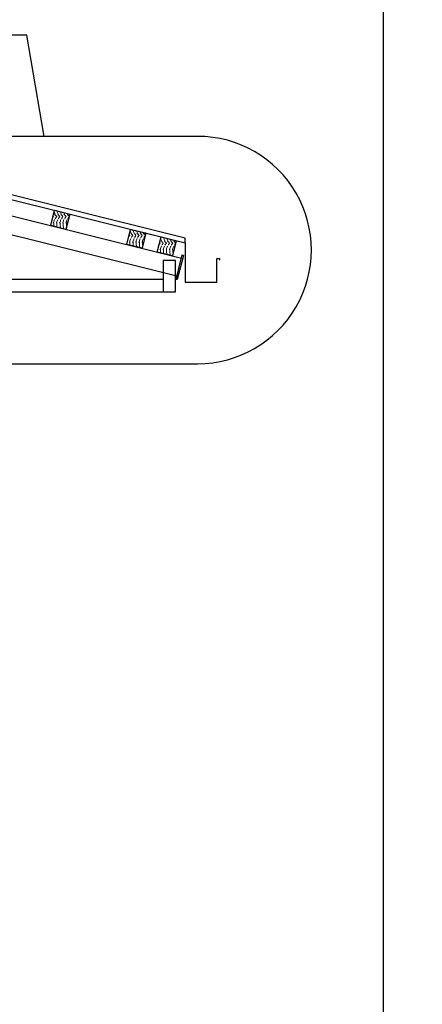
# Model space of a CAD drawing. Header units: millimetres. Extents: x 363306 to 7757304, y 1022887 to 1207196.
# Tile 723 of 1056: x 2432448 to 2435013, y 1076783 to 1083057. Entities that reach past the tile are written whole.
import ezdxf

# ---------------------------------------------------------------- set-up
doc = ezdxf.new("R2010")
doc.units = ezdxf.units.MM
doc.layers.add('0 @ 100', color=7, linetype='Continuous')
doc.layers.add('PDF12_0', color=7, linetype='Continuous')
doc.layers.add('PDF12_.', color=7, linetype='Continuous', true_color=0xcc6827)
doc.layers.add('PDF12_A3 pdf uchun', color=7, linetype='Continuous', true_color=0x636466)
doc.styles.add('ViTEXT', font='isocpeur.TTF')
doc.styles.add('ГОСТ 2.304', font='isocpeui.ttf')

msp = doc.modelspace()

# ---------------------------------------------------------------- linework, layer by layer
at = {"color": 5, "lineweight": 30}
msp.add_lwpolyline([(2395262.779, 1088178.072), (2434762.779, 1088178.072), (2434762.779, 1059478.072), (2395262.779, 1059478.072)], close=True, dxfattribs=at)
at = {"layer": 'PDF12_.', "lineweight": 9}
for points in [[(2432657.589, 1081794.683), (2432663.746, 1081802.38), (2432660.668, 1081806.998)], [(2432666.825, 1081833.168), (2432666.825, 1081833.168)], [(2432672.983, 1081817.774), (2432666.825, 1081831.629)], [(2432674.522, 1081811.617), (2432669.904, 1081817.774)], [(2432676.062, 1081793.144), (2432683.759, 1081802.38), (2432676.062, 1081811.617)], [(2432686.838, 1081833.168), (2432686.838, 1081837.787)], [(2432692.995, 1081817.774), (2432686.838, 1081831.629)], [(2432694.535, 1081811.617), (2432689.917, 1081817.774)], [(2432696.074, 1081793.144), (2432703.771, 1081802.38), (2432696.074, 1081811.617)], [(2432706.85, 1081833.168), (2432706.85, 1081833.168)], [(2432713.008, 1081817.774), (2432706.85, 1081831.629)], [(2432714.547, 1081811.617), (2432709.929, 1081817.774)], [(2432716.087, 1081793.144), (2432723.784, 1081802.38), (2432716.087, 1081811.617)], [(2432733.02, 1081817.774), (2432728.402, 1081827.011)], [(2432734.56, 1081811.617), (2432729.941, 1081817.774)], [(2432736.099, 1081793.144), (2432743.796, 1081802.38), (2432736.099, 1081811.617)], [(2432754.572, 1081811.617), (2432749.954, 1081817.774)], [(2432753.033, 1081817.774), (2432751.493, 1081822.392)], [(2432762.269, 1081803.919), (2432756.112, 1081811.617)], [(2432762.269, 1081800.841), (2432756.112, 1081793.144)], [(2432657.589, 1081794.683), (2432657.589, 1081794.683)], [(2432665.286, 1081770.052), (2432662.207, 1081759.276)], [(2432669.904, 1081783.907), (2432665.286, 1081768.513)], [(2432665.286, 1081743.882), (2432665.286, 1081762.355)], [(2432665.286, 1081740.803), (2432665.286, 1081742.343)], [(2432677.601, 1081794.683), (2432674.522, 1081788.525)], [(2432685.298, 1081770.052), (2432682.219, 1081759.276)], [(2432689.917, 1081783.907), (2432685.298, 1081768.513)], [(2432685.298, 1081743.882), (2432685.298, 1081762.355)], [(2432686.838, 1081734.646), (2432685.298, 1081742.343)], [(2432697.614, 1081794.683), (2432694.535, 1081788.525)], [(2432705.311, 1081770.052), (2432702.232, 1081759.276)], [(2432709.929, 1081783.907), (2432705.311, 1081768.513)], [(2432705.311, 1081743.882), (2432705.311, 1081762.355)], [(2432706.85, 1081733.106), (2432705.311, 1081742.343)], [(2432717.626, 1081794.683), (2432714.547, 1081788.525)], [(2432725.323, 1081770.052), (2432722.244, 1081759.276)], [(2432729.941, 1081783.907), (2432725.323, 1081768.513)], [(2432725.323, 1081743.882), (2432725.323, 1081762.355)], [(2432726.863, 1081733.106), (2432725.323, 1081742.343)], [(2432737.639, 1081794.683), (2432734.56, 1081788.525)], [(2432745.336, 1081770.052), (2432742.257, 1081759.276)], [(2432749.954, 1081783.907), (2432743.796, 1081768.513)], [(2432745.336, 1081743.882), (2432745.336, 1081762.355)], [(2432746.875, 1081737.724), (2432745.336, 1081742.343)], [(2432757.651, 1081794.683), (2432754.572, 1081788.525)], [(2432708.39, 1081730.027), (2432706.85, 1081731.567)], [(2432729.941, 1081723.87), (2432726.863, 1081731.567)], [(2433142.506, 1081673.069), (2433142.506, 1081674.608), (2433148.663, 1081682.305), (2433145.585, 1081685.384)], [(2433153.282, 1081711.554), (2433151.742, 1081713.094)], [(2433157.9, 1081696.16), (2433151.742, 1081711.554)], [(2433159.439, 1081690.002), (2433156.36, 1081696.16)], [(2433162.518, 1081674.608), (2433159.439, 1081668.451)], [(2433160.979, 1081671.529), (2433168.676, 1081682.305), (2433160.979, 1081691.542)], [(2433173.294, 1081711.554), (2433171.755, 1081717.712)], [(2433177.912, 1081696.16), (2433171.755, 1081711.554)], [(2433179.452, 1081690.002), (2433176.373, 1081696.16)], [(2433182.531, 1081674.608), (2433179.452, 1081668.451)], [(2433180.991, 1081671.529), (2433188.688, 1081682.305), (2433180.991, 1081691.542)], [(2433197.925, 1081696.16), (2433191.767, 1081711.554), (2433193.306, 1081711.554)], [(2433199.464, 1081690.002), (2433194.846, 1081696.16)], [(2433202.543, 1081674.608), (2433199.464, 1081668.451)], [(2433201.004, 1081671.529), (2433208.701, 1081682.305), (2433201.004, 1081691.542)], [(2433217.937, 1081696.16), (2433213.319, 1081706.936)], [(2433219.477, 1081690.002), (2433214.858, 1081696.16)], [(2433222.555, 1081674.608), (2433219.477, 1081668.451)], [(2433221.016, 1081671.529), (2433228.713, 1081682.305), (2433221.016, 1081691.542)], [(2433239.489, 1081690.002), (2433234.871, 1081696.16)], [(2433237.95, 1081696.16), (2433236.41, 1081700.778)], [(2433242.568, 1081674.608), (2433239.489, 1081668.451)], [(2433248.726, 1081683.845), (2433241.028, 1081691.542)], [(2433247.186, 1081679.227), (2433241.028, 1081671.529)], [(2433156.36, 1081662.293), (2433150.203, 1081648.438), (2433147.124, 1081637.662)], [(2433151.742, 1081619.189), (2433150.203, 1081622.268), (2433150.203, 1081640.741)], [(2433176.373, 1081662.293), (2433170.215, 1081648.438), (2433167.136, 1081637.662)], [(2433171.755, 1081614.571), (2433170.215, 1081622.268), (2433170.215, 1081640.741)], [(2433196.385, 1081662.293), (2433190.228, 1081648.438), (2433187.149, 1081637.662)], [(2433193.306, 1081611.492), (2433190.228, 1081622.268), (2433190.228, 1081640.741)], [(2433193.306, 1081608.413), (2433191.767, 1081611.492)], [(2433216.398, 1081662.293), (2433210.24, 1081648.438), (2433207.161, 1081637.662)], [(2433214.858, 1081603.795), (2433211.78, 1081611.492), (2433210.24, 1081622.268), (2433210.24, 1081640.741)], [(2433236.41, 1081662.293), (2433230.253, 1081648.438), (2433227.174, 1081637.662)], [(2433231.792, 1081616.11), (2433230.253, 1081622.268), (2433230.253, 1081640.741)], [(2433336.472, 1081625.347), (2433342.63, 1081633.044), (2433339.551, 1081637.662)], [(2433336.472, 1081625.347), (2433336.472, 1081625.347)], [(2433350.327, 1081614.571), (2433344.17, 1081599.177)], [(2433347.248, 1081663.832), (2433345.709, 1081663.832)], [(2433351.867, 1081648.438), (2433345.709, 1081662.293)], [(2433353.406, 1081642.28), (2433350.327, 1081648.438)], [(2433356.485, 1081625.347), (2433353.406, 1081619.189)], [(2433354.945, 1081623.807), (2433362.643, 1081633.044), (2433354.945, 1081642.28)], [(2433370.34, 1081614.571), (2433364.182, 1081599.177)], [(2433367.261, 1081663.832), (2433365.721, 1081668.451)], [(2433371.879, 1081648.438), (2433365.721, 1081662.293)], [(2433373.418, 1081642.28), (2433370.34, 1081648.438)], [(2433376.497, 1081625.347), (2433373.418, 1081619.189)], [(2433374.958, 1081623.807), (2433382.655, 1081633.044), (2433374.958, 1081642.28)], [(2433390.352, 1081614.571), (2433384.194, 1081599.177)], [(2433391.892, 1081648.438), (2433385.734, 1081662.293)], [(2433387.273, 1081663.832), (2433387.273, 1081663.832)], [(2433393.431, 1081642.28), (2433390.352, 1081648.438)], [(2433396.51, 1081625.347), (2433393.431, 1081619.189)], [(2433394.97, 1081623.807), (2433402.667, 1081633.044), (2433394.97, 1081642.28)], [(2433410.365, 1081614.571), (2433404.207, 1081599.177)], [(2433411.904, 1081648.438), (2433407.286, 1081657.675)], [(2433413.443, 1081642.28), (2433410.365, 1081648.438)], [(2433416.522, 1081625.347), (2433413.443, 1081619.189)], [(2433414.983, 1081623.807), (2433422.68, 1081633.044), (2433414.983, 1081642.28)], [(2433430.377, 1081614.571), (2433424.219, 1081599.177)], [(2433431.916, 1081648.438), (2433430.377, 1081653.056)], [(2433433.456, 1081642.28), (2433430.377, 1081648.438)], [(2433436.535, 1081625.347), (2433433.456, 1081619.189)], [(2433442.692, 1081634.583), (2433434.995, 1081642.28)], [(2433441.153, 1081631.505), (2433434.995, 1081623.807)], [(2433344.17, 1081600.716), (2433342.63, 1081589.94)], [(2433344.17, 1081574.546), (2433344.17, 1081593.019)], [(2433345.709, 1081571.467), (2433344.17, 1081573.007)], [(2433364.182, 1081600.716), (2433362.643, 1081589.94)], [(2433364.182, 1081574.546), (2433364.182, 1081593.019)], [(2433365.721, 1081565.31), (2433364.182, 1081573.007)], [(2433384.194, 1081600.716), (2433382.655, 1081589.94)], [(2433384.194, 1081574.546), (2433384.194, 1081593.019)], [(2433387.273, 1081563.77), (2433384.194, 1081573.007)], [(2433387.273, 1081560.691), (2433385.734, 1081562.231)], [(2433404.207, 1081600.716), (2433402.667, 1081589.94)], [(2433404.207, 1081574.546), (2433404.207, 1081593.019)], [(2433407.286, 1081563.77), (2433404.207, 1081573.007)], [(2433408.825, 1081554.534), (2433405.746, 1081562.231)], [(2433424.219, 1081600.716), (2433421.14, 1081589.94)], [(2433424.219, 1081574.546), (2433424.219, 1081593.019)], [(2433425.759, 1081568.388), (2433424.219, 1081573.007)]]:
    msp.add_lwpolyline(points, dxfattribs=at)
at = {"layer": 'PDF12_0', "lineweight": 25}
for points in [[(2432603.709, 1082313.467), (2432494.41, 1082958.484), (2431961.771, 1082958.484)], [(2433582.779, 1082313.467), (2431872.485, 1082313.467)], [(2431872.485, 1080863.335), (2433582.779, 1080863.335)]]:
    msp.add_lwpolyline(points, dxfattribs=at)
at = {"layer": 'PDF12_0', "color": 219, "lineweight": 30, "true_color": 0x642065}
for points in [[(2432240.406, 1081322.081), (2433441.153, 1081322.081), (2433441.153, 1081522.206), (2433361.103, 1081522.206), (2433361.103, 1081322.081)], [(2433361.103, 1081402.131), (2432240.406, 1081402.131)]]:
    msp.add_lwpolyline(points, dxfattribs=at)
at = {"layer": 'PDF12_0', "lineweight": 25}
msp.add_arc((2433582.01, 1081589.171), 724.297, 269.9999992, 90.0000008, dxfattribs=at)
at = {"layer": 'PDF12_A3 pdf uchun', "color": 244, "lineweight": 30, "true_color": 0x991a1e}
msp.add_lwpolyline([(2416241.227, 1085969.587), (2398979.724, 1081665.372), (2398979.724, 1081634.583), (2416241.227, 1085938.798), (2433502.73, 1081634.583), (2433502.73, 1081665.372)], close=True, dxfattribs=at)
at = {"layer": 'PDF12_A3 pdf uchun', "color": 177, "lineweight": 30, "true_color": 0x283188}
msp.add_lwpolyline([(2433448.85, 1081422.144), (2416241.227, 1085712.504), (2416241.227, 1085835.657), (2433478.099, 1081537.6)], dxfattribs=at)
at = {"layer": 'PDF12_A3 pdf uchun', "color": 32, "lineweight": 30, "true_color": 0xcc6827}
for points in [[(2432766.887, 1081817.774), (2432742.257, 1081720.791), (2432645.273, 1081745.422), (2432669.904, 1081842.405)], [(2433251.804, 1081697.7), (2433227.174, 1081600.716), (2433130.19, 1081623.807), (2433154.821, 1081720.791)], [(2433445.771, 1081648.438), (2433421.14, 1081551.455), (2433324.157, 1081576.085), (2433348.788, 1081673.069)]]:
    msp.add_lwpolyline(points, close=True, dxfattribs=at)
at = {"layer": 'PDF12_A3 pdf uchun', "color": 7, "lineweight": 30}
msp.add_lwpolyline([(2433100.941, 1081734.646), (2433502.73, 1081634.583), (2433502.73, 1081385.198), (2433702.854, 1081385.198), (2433702.854, 1081534.521), (2433721.327, 1081534.521), (2433721.327, 1081525.285)], dxfattribs=at)
at = {"layer": 'PDF12_A3 pdf uchun', "color": 5, "lineweight": 30}
msp.add_lwpolyline([(2433490.414, 1081554.534), (2433451.929, 1081400.592), (2433444.232, 1081402.131), (2433482.717, 1081557.612)], close=True, dxfattribs=at)

# ---------------------------------------------------------------- texts
at = {"color": 7, "linetype": 'Continuous', "lineweight": -3, "insert": (2337050.522, 1083049.577, 0), "char_height": 250, "width": 12330.66749, "attachment_point": 1, "style": 'ViTEXT'}
msp.add_mtext('{\\fISOCPEUR|b1|i1|c204|p34;\\C256;\\c0;       \\A1;\\H1.17391x;Состав кровли.\\A0;\\P\\pi-511.11,l511.11,t255.555;\\fISOCPEUR|b0|i1|c204|p34;\\H0.92593x;1.^I Металлические профилированные листы с полимерными покрытиями с обеих сторон по деревянным конструкциям (РСТУз 24045-94) Н35-1000-0,50 мм.\\fISOCPEUR|b1|i1|c204|p34;\\P\\pi0,l0,tz;\\fISOCPEUR|b0|i1|c204|p34;2. Цемента песчаное стяжка, толщиной 50мм, (приложения 1, пункт 71, КМК 2.01.04-2018), aрмированная сетка Ø3 АСК ( АБК ) шаг 150 х 150 мм. с устройством дефор. швов с шаг 6,0 х 6,0 м (с заполнением д.ш. герметиком).\\P3. Гидроизоляционная мембрана из профиллированная полиэтиленовая рулонная толщиной 0,45мм -1 слоя.\\P4. Утеплитель - минераловатные плиты рулонные TC 040, толщиной 100мм.\\P5. Полиэтиленовая пленка, толщиной 2 мм.\\P6. Сборная железобетонная плита покрытия - 220 мм}', dxfattribs=at)
at = {"layer": '0 @ 100', "color": 7, "insert": (761996.908, 1075986.433), "char_height": 318.940213, "width": 19697.5359, "attachment_point": 4, "style": 'ГОСТ 2.304'}
msp.add_mtext('\\pi5457.36288;{\\fISOCPEUR|b1|i1|c204|p34;Характеристика участка строительства:\\P\\pi0;\\P}Расчетная зимняя температура воздух 15 °С.\\PСкоростной напор ветра   - 38кг/м2.\\PВес снегового покрова    - 50кг/м2.\\PКлассификация зданий по функциональной пожарной опасности - Ф 4.1 \\PКоэффициент надежности по назначению - 0.95\\P\\P^IПроектом разработано подъёмник для мало мобильных граждан населения грузоподъемностью 250 кг. скоростью 0,25 см/с. Двери шахт подъёмника противопожарные с пределом огнестойкости El 30. Подъёмники оборудованы кабинами габаритами 1500х1500 мм, ширина дверей кабины обеспечивает проезд инвалидной коляски. Для экстренных случаев подъёмник оснащен дополнительным аккумулятором и механическим спуском для безопасного спуска пассажира в нулевую отметку. Так же в дверях подъёмника установлены замки датчики которые открываются с ключевыми картами, чтобы открыть двери подъёмника.\\P^IС внешней и внутренней стороны наружных стен предусмотрено обшивка из аквапанелей толщиной 12,5мм с утеплением из минераловатной ваты на кварцевой основе, А =0,040 Вт/мС, толщиной 100мм. (по теплотехническому расчету). Наружная отделка из органическое стекло.\\P^IПодрядчик обязан предоставить заказчику сертификаты соответствия и пожарной безопасности на фасадную систему и все применяемые в данной системе материалы и изделия.\\PКонструкции, изделия и материалы применены по действующим стандартам, ТУ, сертификатам. На путях эвакуации используются отделочные материалы, соответствующие требованиям п. 5.25 ШНК 2.01.02-04.\\PОтделка стен с внутренней стороны окраска водоэмульсионными красками светлых тонов. Во внутренней и наружной отделке использованы современные отделочные материалы используемые на территории Республики Узбекистан.\\P^IКрыша - скатная из металлических профилированных листов с полимерными покрытиями с обеих сторон толщ.0,55мм по металлическим конструкциям.\\P^IПо периметру наружных стен устраивается бетонная отмостка. Бетон кл.В 7,5 шириной 1000 мм, толщиной 50 мм по гравийному основанию толщиной 100 мм -150 мм.\\P^IВсе строительно-монтажные работы вести согласно указаний соответствующих строительных норм и проекта производства работ (П.П.Р.) на основании ШНК 3.01.01 - 03 и КМК 3.01.02 - 00.', dxfattribs=at)

doc.saveas('drawing.dxf')
